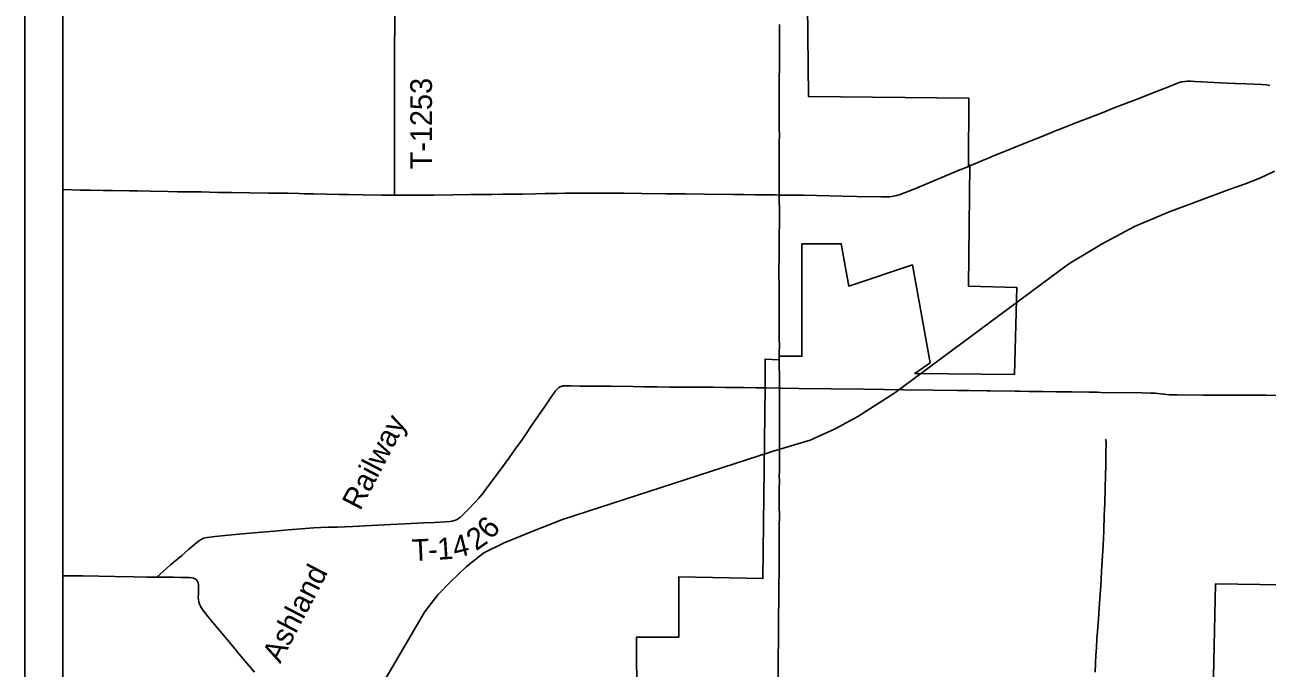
# Model space of a CAD drawing. Extents: x 0 to 34, y 0 to 22.
# Drawn here: x 4.64 to 7.905, y 16.349 to 18.041 of the extents above; entities that cross this region are included whole.
import ezdxf

# ---------------------------------------------------------------- set-up
doc = ezdxf.new("R2010")
doc.units = 0
for name, color, linetype in [('GM_X_Corporation', 7, 'Continuous'), ('GM_X_County_Road', 7, 'Continuous'), ('GM_X_Rail_Line', 7, 'Continuous'), ('GM_X_Rail_Line_Text', 7, 'Continuous'), ('GM_X_Township_Road', 7, 'Continuous'), ('GM_X_Township_Road_Text', 7, 'Continuous'), ('SH_Data', 7, 'Continuous')]:
    doc.layers.add(name, color=color, linetype=linetype)

msp = doc.modelspace()

# ---------------------------------------------------------------- linework, layer by layer
at = {"layer": 'GM_X_Corporation'}
for points in [[(6.2499, 16.0855), (6.2483, 16.4305), (6.3593, 16.4305), (6.3588, 16.5888), (6.5801, 16.5845), (6.5857, 17.088), (6.586, 17.1618), (6.623, 17.1602), (6.623, 17.1696), (6.6826, 17.1693), (6.6828, 17.4652), (6.786, 17.4652), (6.8057, 17.3538), (6.9733, 17.4095), (7.0194, 17.1522), (6.9791, 17.124), (7.2415, 17.1215), (7.2475, 17.3504), (7.1204, 17.354), (7.1239, 17.6725), (7.1202, 17.671), (7.121, 17.8484), (6.7002, 17.8524), (6.6975, 18.0956)], [(8.7679, 16.5557), (7.7696, 16.5704), (7.7595, 16.0812)]]:
    msp.add_lwpolyline(points, dxfattribs=at)
at = {"layer": 'GM_X_County_Road'}
for p, q in [((7.1205, 17.6688), (7.1241, 17.6703)), ((7.1241, 17.6703), (7.1393, 17.6766)), ((6.6232, 17.1581), (6.6232, 17.1674))]:
    msp.add_line(p, q, dxfattribs=at)
for points in [[(6.623, 17.5935), (6.6229, 17.5984), (6.623, 17.6792), (6.6231, 17.7321), (6.6234, 17.7519), (6.6233, 17.7663), (6.6232, 17.7868), (6.6231, 17.8028), (6.6231, 17.8222), (6.6231, 17.8313), (6.6231, 17.8414), (6.6231, 17.8559), (6.6231, 17.8656), (6.623, 17.878), (6.6231, 17.8873), (6.6232, 17.9028), (6.6235, 17.9245), (6.6235, 17.9493), (6.6235, 17.9617), (6.6236, 17.971), (6.6237, 17.9865), (6.6239, 18.0079), (6.6238, 18.0234), (6.6238, 18.0326), (6.6239, 18.0418)], [(7.6403, 17.8758), (7.6567, 17.8824), (7.677, 17.8899), (7.68, 17.8908), (7.6831, 17.8915), (7.6894, 17.8923), (7.6956, 17.8926), (7.6997, 17.8926)], [(7.6997, 17.8926), (7.705, 17.8926), (7.7153, 17.8921)], [(7.5706, 17.8486), (7.5989, 17.8599), (7.6308, 17.872), (7.6403, 17.8758)], [(7.7153, 17.8921), (7.7329, 17.8912), (7.7825, 17.8885), (7.8199, 17.8871)], [(7.8199, 17.8871), (7.8244, 17.8869), (7.8508, 17.8858), (7.8911, 17.8839), (7.9035, 17.8829), (7.9127, 17.8817)], [(7.4054, 17.7842), (7.4168, 17.7886), (7.4718, 17.81), (7.5037, 17.8224), (7.5354, 17.835), (7.5706, 17.8486)], [(7.1821, 17.6944), (7.215, 17.7079), (7.2496, 17.7219), (7.2669, 17.7288), (7.2957, 17.7404), (7.3158, 17.7486), (7.3512, 17.7629)], [(7.3512, 17.7629), (7.3561, 17.7648), (7.3763, 17.7728), (7.4054, 17.7842)], [(6.623, 17.5935), (6.6594, 17.5931), (6.6873, 17.5928), (6.7898, 17.5907), (6.8271, 17.5896), (6.8922, 17.5884), (6.9046, 17.5884), (6.9139, 17.589), (6.923, 17.5902), (6.9321, 17.592), (6.941, 17.5946), (6.9526, 17.5988), (6.9755, 17.6083), (7.0357, 17.6336), (7.0919, 17.6569), (7.0935, 17.6576), (7.107, 17.663), (7.11, 17.6644), (7.1205, 17.6688)], [(7.1393, 17.6766), (7.1576, 17.6843), (7.1748, 17.6914), (7.1821, 17.6944)], [(4.7404, 17.6078), (4.7405, 17.6078), (4.7871, 17.6064), (4.8119, 17.606), (4.8461, 17.6055), (4.8709, 17.6054), (4.9144, 17.6047), (4.9361, 17.6044), (4.9703, 17.6034), (5.0169, 17.6025), (5.0417, 17.6018), (5.1038, 17.6014), (5.1473, 17.6005), (5.1846, 17.5998), (5.2312, 17.5992), (5.2809, 17.5986), (5.3306, 17.5979), (5.3616, 17.5974), (5.374, 17.597), (5.3989, 17.5967), (5.4672, 17.5952), (5.492, 17.5947), (5.5293, 17.5943), (5.579, 17.5932), (5.6115, 17.593)], [(5.6115, 17.593), (5.6318, 17.5928), (5.6722, 17.5932), (5.6939, 17.5934), (5.7156, 17.5934), (5.7652, 17.5937), (5.8118, 17.5944), (5.8677, 17.5951), (5.8956, 17.5953), (5.9485, 17.5959), (5.9826, 17.5966), (6.0075, 17.5971), (6.0185, 17.5973)], [(6.0185, 17.5973), (6.0385, 17.5977), (6.06, 17.5979), (6.0754, 17.5981), (6.094, 17.5984), (6.1157, 17.5984), (6.1468, 17.5983), (6.1871, 17.5983), (6.2151, 17.598), (6.2617, 17.5976), (6.3269, 17.5969), (6.3766, 17.5962), (6.4263, 17.5954), (6.5009, 17.5948), (6.5289, 17.5947), (6.5599, 17.5942), (6.6128, 17.5937), (6.623, 17.5935)], [(6.6232, 17.1674), (6.6232, 17.18), (6.6234, 17.1963), (6.623, 17.2173), (6.623, 17.2391), (6.6231, 17.2548), (6.6231, 17.2642), (6.6228, 17.2721), (6.6228, 17.2795), (6.6226, 17.2886), (6.6225, 17.3011), (6.6227, 17.317), (6.6227, 17.3292), (6.6226, 17.3445), (6.6225, 17.3522), (6.6225, 17.3586), (6.6225, 17.3665), (6.6224, 17.3757), (6.6222, 17.3909), (6.6224, 17.4065), (6.6225, 17.422), (6.6227, 17.4346), (6.6227, 17.4427), (6.6229, 17.4504), (6.6229, 17.4601), (6.623, 17.4712), (6.6229, 17.4867), (6.6236, 17.5209), (6.6236, 17.5366), (6.6234, 17.5559), (6.623, 17.5798), (6.623, 17.5935)], [(6.6238, 17.0852), (6.6237, 17.0923), (6.6236, 17.1048), (6.6232, 17.1581)], [(6.6235, 16.9466), (6.6235, 16.958), (6.6237, 16.9777), (6.6237, 16.9848), (6.6239, 16.9993), (6.624, 17.0087), (6.6241, 17.023), (6.624, 17.0491), (6.6239, 17.0691), (6.6238, 17.0852)], [(6.6213, 16.4514), (6.6215, 16.4642), (6.6215, 16.486), (6.622, 16.5264), (6.6222, 16.5546), (6.6227, 16.6136), (6.6227, 16.6612), (6.6227, 16.6697), (6.6228, 16.7194), (6.6234, 16.7505), (6.6233, 16.775), (6.6232, 16.7922), (6.6231, 16.8222), (6.6234, 16.8405), (6.6232, 16.8549), (6.6234, 16.8661), (6.6234, 16.8772), (6.6235, 16.8853), (6.6235, 16.901), (6.6235, 16.9466)], [(7.4811, 16.8854), (7.4813, 16.8963), (7.4817, 16.9203), (7.4818, 16.9254), (7.4819, 16.9301), (7.4821, 16.9388), (7.4821, 16.9447), (7.4818, 16.947), (7.4814, 16.9494), (7.481, 16.9513)], [(7.4796, 16.8262), (7.4802, 16.8528), (7.4811, 16.8854)], [(7.4693, 16.5801), (7.4696, 16.5847), (7.4711, 16.6189), (7.4742, 16.6715), (7.4758, 16.7101), (7.4763, 16.7232), (7.4768, 16.7385), (7.4773, 16.7527), (7.4776, 16.763), (7.4784, 16.7862), (7.4794, 16.8198), (7.4796, 16.8262)], [(4.7404, 16.5921), (4.7713, 16.5916), (4.7931, 16.5914), (4.8768, 16.5899), (4.9265, 16.589), (4.9606, 16.5885), (4.9871, 16.5886)], [(4.9871, 16.5886), (5.0041, 16.5883), (5.0314, 16.5881), (5.0507, 16.5876), (5.0723, 16.5872), (5.0793, 16.5868), (5.0838, 16.5854), (5.0897, 16.5827), (5.0936, 16.5783), (5.0961, 16.5729), (5.0969, 16.5682), (5.0971, 16.5635), (5.097, 16.5592), (5.0964, 16.545), (5.0962, 16.5355), (5.0968, 16.5286), (5.0978, 16.523), (5.0996, 16.5175), (5.1023, 16.5116), (5.1053, 16.5061), (5.1087, 16.5008), (5.1125, 16.4958), (5.1224, 16.4839), (5.1443, 16.4577), (5.1859, 16.4075), (5.2038, 16.386), (5.2237, 16.3622), (5.2437, 16.3386)], [(7.4618, 16.4787), (7.465, 16.5196), (7.4684, 16.5661), (7.4693, 16.5801)], [(7.4534, 16.3382), (7.4543, 16.3616), (7.4556, 16.3833), (7.4567, 16.402), (7.4582, 16.4267), (7.4593, 16.4453), (7.4618, 16.4787)], [(6.6204, 16.31), (6.6205, 16.3304), (6.6206, 16.3677), (6.6207, 16.3895), (6.6208, 16.4113), (6.6213, 16.4514)]]:
    msp.add_lwpolyline(points, dxfattribs=at)
at = {"layer": 'GM_X_Rail_Line'}
msp.add_lwpolyline([(7.9245, 17.6565), (7.8866, 17.6382), (7.8458, 17.6224), (7.8054, 17.6081), (7.6459, 17.5485), (7.5567, 17.5105), (7.4722, 17.4652), (7.3841, 17.4128), (6.9272, 17.0735), (6.8296, 17.0104), (6.7701, 16.9783), (6.7047, 16.9485), (6.6047, 16.9188), (6.0538, 16.7402), (5.9753, 16.7092), (5.9003, 16.6783), (5.8468, 16.6521), (5.8004, 16.6152), (5.7599, 16.5771), (5.7254, 16.5414), (5.6909, 16.4961), (5.4981, 16.1663)], dxfattribs=at)
at = {"layer": 'GM_X_Township_Road'}
for points in [[(5.6119, 17.8451), (5.6119, 17.8792), (5.6119, 17.8981), (5.6123, 17.9902), (5.6126, 18.0324), (5.6128, 18.0655), (5.6128, 18.1184), (5.613, 18.2053), (5.6129, 18.2271), (5.6126, 18.2768), (5.6124, 18.3234), (5.6126, 18.3483), (5.612, 18.3898)], [(5.6115, 17.593), (5.6115, 17.5999), (5.6117, 17.6092), (5.6116, 17.6309), (5.6115, 17.6651), (5.6116, 17.7148), (5.6119, 17.7583), (5.6121, 17.7925), (5.612, 17.808), (5.6119, 17.8451)], [(5.8196, 16.7811), (5.8244, 16.7862), (5.8327, 16.7954), (5.8428, 16.8072), (5.8523, 16.8195), (5.8762, 16.8521), (5.8964, 16.8796), (5.9129, 16.9022), (5.9329, 16.93), (5.942, 16.9426), (5.9578, 16.9656), (5.9687, 16.9817), (5.9844, 17.0045), (6.0052, 17.0349), (6.0226, 17.0604), (6.0315, 17.0732), (6.0352, 17.0782), (6.0374, 17.0808), (6.0393, 17.083), (6.0417, 17.085), (6.044, 17.0869), (6.0469, 17.0887), (6.0495, 17.0899), (6.0528, 17.091), (6.0555, 17.0915), (6.0591, 17.0918), (6.0647, 17.0919), (6.0766, 17.0914), (6.0997, 17.0909), (6.1246, 17.0908), (6.1797, 17.0902), (6.2391, 17.0894), (6.267, 17.089), (6.3012, 17.0886), (6.3354, 17.0882), (6.3759, 17.0879), (6.4129, 17.088), (6.4499, 17.0876), (6.4814, 17.0874), (6.5097, 17.0872), (6.5306, 17.0869), (6.5622, 17.0862), (6.5859, 17.0859)], [(6.5859, 17.0859), (6.5908, 17.0858), (6.6238, 17.0852)], [(6.6238, 17.0852), (6.628, 17.0851), (6.6745, 17.0845), (6.7587, 17.0834)], [(6.7587, 17.0834), (6.8453, 17.0823), (6.898, 17.0817), (6.9508, 17.081), (7.0283, 17.0801), (7.0906, 17.0793)], [(7.0906, 17.0793), (7.1059, 17.0791), (7.1201, 17.0789)], [(7.1201, 17.0789), (7.1231, 17.0789), (7.169, 17.0783)], [(7.169, 17.0783), (7.1773, 17.0782), (7.2432, 17.0774)], [(7.2432, 17.0774), (7.2546, 17.0773), (7.2791, 17.0769), (7.3155, 17.0764)], [(7.3155, 17.0764), (7.3505, 17.0759), (7.3815, 17.0755), (7.3923, 17.0753)], [(7.3923, 17.0753), (7.4374, 17.0748), (7.4597, 17.0745)], [(7.4597, 17.0745), (7.4684, 17.0743), (7.5771, 17.0731), (7.5988, 17.0725), (7.611, 17.0718)], [(7.611, 17.0718), (7.6182, 17.0713), (7.6249, 17.0708), (7.633, 17.0699), (7.6358, 17.0696)], [(7.6358, 17.0696), (7.641, 17.0686), (7.6489, 17.0678), (7.6589, 17.0677), (7.6662, 17.0676)], [(7.6662, 17.0676), (7.6686, 17.0676), (7.7369, 17.0671), (7.7668, 17.0672)], [(7.7668, 17.0672), (7.7742, 17.0672), (7.8213, 17.067)], [(7.8213, 17.067), (7.8375, 17.0669), (7.9031, 17.0666), (7.938, 17.0664), (7.9989, 17.066), (8.0113, 17.0663), (8.024, 17.0668)], [(4.9871, 16.5886), (4.9961, 16.5964), (5.0235, 16.6203), (5.0518, 16.6446), (5.0708, 16.6607), (5.0874, 16.6747), (5.0968, 16.6828), (5.1018, 16.6865), (5.1045, 16.6881), (5.1073, 16.6894), (5.1102, 16.6905), (5.1132, 16.6914), (5.1192, 16.6925), (5.1408, 16.6951), (5.1748, 16.6984), (5.2026, 16.701), (5.2521, 16.7054), (5.2955, 16.7092), (5.3328, 16.7125), (5.3662, 16.7151), (5.4, 16.7179), (5.4185, 16.719), (5.4388, 16.7195), (5.4623, 16.7201), (5.5027, 16.7215), (5.5337, 16.7231), (5.602, 16.7263), (5.6392, 16.7283), (5.6888, 16.7309), (5.7168, 16.7324), (5.7447, 16.7337), (5.7571, 16.7346), (5.7633, 16.7355), (5.7693, 16.7371), (5.775, 16.7394), (5.7778, 16.7408), (5.7805, 16.7424), (5.7856, 16.746), (5.7902, 16.7501), (5.8074, 16.768), (5.8196, 16.7811)]]:
    msp.add_lwpolyline(points, dxfattribs=at)
at = {"layer": 'SH_Data'}
for p, q in [((4.6404, 21), (4.6404, 14)), ((4.7404, 20.9), (4.7404, 14.1))]:
    msp.add_line(p, q, dxfattribs=at)

# ---------------------------------------------------------------- texts
at = {"layer": 'GM_X_Rail_Line_Text'}
for s, rotation, p in [('Railway', 62.4651, (5.5216, 16.7609)), ('Ashland', 62.4648, (5.3116, 16.3592))]:
    msp.add_text(s, height=0.05663, rotation=rotation, dxfattribs=at).set_placement(p)
at = {"layer": 'GM_X_Township_Road_Text'}
for s, height, rotation, p in [('T-1253', 0.05682, 90, (5.7104, 17.6608)), ('2', 0.0568, 35.3495, (5.8265, 16.6558)), ('6', 0.0568, 47.2905, (5.8647, 16.6845)), ('T', 0.0568, 2.6623, (5.6589, 16.6306)), ('1', 0.0568, 3.7399, (5.7258, 16.6338)), ('4', 0.0568, 13.8401, (5.7715, 16.6378)), ('-', 0.0568, 2.8102, (5.7015, 16.6326))]:
    msp.add_text(s, height=height, rotation=rotation, dxfattribs=at).set_placement(p)

doc.saveas('drawing.dxf')
